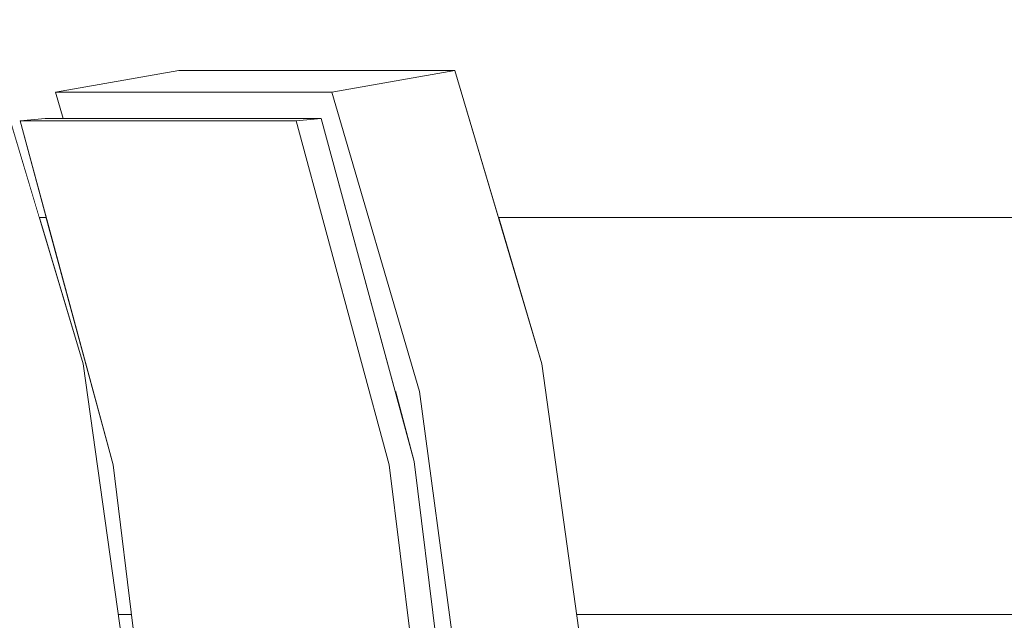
# Model space of a CAD drawing. Header units: millimetres. Extents: x -30280 to 309309, y -17460 to 4378.
# Tile 419 of 656: x 145211 to 145543, y -14158 to -13955. Entities that reach past the tile are written whole.
import ezdxf

# ---------------------------------------------------------------- set-up
doc = ezdxf.new("R2010")
doc.units = ezdxf.units.MM
doc.header["$MEASUREMENT"] = 0
doc.linetypes.add('Wipeout_Contour', pattern=[1000, 0, -1000])
doc.layers.add('P1_PLANTA PRIMERA_4_12_FAÇ_Façana', color=7, linetype='Continuous')
doc.layers.add('P1_PLANTA PRIMERA_4_Nuevo_09_EI_Mobiliari general', color=7, linetype='Continuous')
doc.layers.add('P1_PLANTA PRIMERA_4_12_FAÇ_Façana_Pluma_Nº__1', color=7, linetype='Continuous', lineweight=5)
doc.layers.add('P1_PLANTA PRIMERA_4_Nuevo_09_EI_Mobiliari general_Pluma_Nº__1', color=7, linetype='Continuous', lineweight=5)

msp = doc.modelspace()

# ---------------------------------------------------------------- wipeouts: each hides what was drawn before it
at = {"color": 254, "linetype": 'Wipeout_Contour', "lineweight": 0, "ltscale": 2917100.977958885}
msp.add_wipeout([(144607.62, -13922.05), (144607.62, -14022.05), (145109.2, -14022.05), (145100.25, -13989.46), (145108.84, -13988.59), (145115.05, -13988.59), (145112.43, -13979.75), (145154.55, -13972.48), (145202.76, -13972.48), (145217.68, -14022.05), (145220.08, -14022.05), (145211.25, -13989.46), (145219.72, -13988.59), (145225.84, -13988.59), (145223.26, -13979.75), (145264.79, -13972.48), (145357.95, -13972.48), (145372.66, -14022.05), (145612.3, -14022.05), (145612.3, -13922.05)], dxfattribs=at).dxf.layer = 'P1_PLANTA PRIMERA_4_12_FAÇ_Façana'

# ---------------------------------------------------------------- next in the draw order: wipeouts: each hides what was drawn before it
at = {"color": 254, "linetype": 'Wipeout_Contour', "lineweight": 0, "ltscale": 3355492.915229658}
msp.add_wipeout([(144607.62, -14822.05), (145125.83, -14822.05), (145136.54, -14792.11), (145189.22, -14769.05), (145380, -14769.05), (145380, -14622.05), (145389.46, -14622.05), (145389.46, -14522.05), (145362.97, -14522.05), (145362.97, -14482.05), (145191.12, -14482.05), (145185.19, -14480.84), (145179.53, -14478.44), (145174.32, -14474.94), (145169.7, -14470.44), (145165.83, -14465.08), (145162.82, -14459.02), (145160.76, -14452.44), (145160.11, -14448.05), (145162.12, -14346.62), (145132.12, -14105.5), (145109.2, -14022.05), (144607.62, -14022.05)], dxfattribs=at).dxf.layer = 'P1_PLANTA PRIMERA_4_12_FAÇ_Façana'

# ---------------------------------------------------------------- next in the draw order: wipeouts: each hides what was drawn before it
at = {"color": 254, "linetype": 'Wipeout_Contour', "lineweight": 0, "ltscale": 1313483.516740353}
msp.add_wipeout([(145217.68, -14022.05), (145232.55, -14071.44), (145261.64, -14278.36), (145259.86, -14413.43), (145244.66, -14416.05), (145270.89, -14416.05), (145272.26, -14346.62), (145242.67, -14105.5), (145220.08, -14022.05)], dxfattribs=at).dxf.layer = 'P1_PLANTA PRIMERA_4_12_FAÇ_Façana'
at = {"color": 254, "linetype": 'Wipeout_Contour', "lineweight": 0, "ltscale": 3655312.621850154}
msp.add_wipeout([(145612.3, -14022.05), (145372.66, -14022.05), (145387.32, -14071.44), (145416.01, -14278.36), (145414.25, -14413.43), (145399.27, -14416.05), (145520.12, -14416.05), (145520.12, -14383.3), (145540.12, -14383.3), (145540.12, -14378.3), (145520.12, -14378.3), (145520.12, -14252.11), (145495.12, -14252.11), (145495.12, -14240.11), (145520.12, -14240.11), (145520.12, -14202.05), (145540.12, -14202.05), (145540.12, -14197.05), (145505.12, -14197.05), (145505.12, -14172.05), (145612.3, -14172.05), (145612.3, -14170.15), (145610.29, -14170.06), (145609.98, -14167.08), (145612.01, -14166.82)], dxfattribs=at).dxf.layer = 'P1_PLANTA PRIMERA_4_12_FAÇ_Façana'

# ---------------------------------------------------------------- next in the draw order: wipeouts: each hides what was drawn before it
at = {"color": 254, "linetype": 'Wipeout_Contour', "lineweight": 0, "ltscale": 4378158.528303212}
msp.add_wipeout([(145157.04, -13988.59), (145148.46, -13989.46), (145180.33, -14105.5), (145210.33, -14346.62), (145208.31, -14448.05), (145208.97, -14452.44), (145211.03, -14459.02), (145214.04, -14465.08), (145217.91, -14470.44), (145222.52, -14474.94), (145227.74, -14478.44), (145233.4, -14480.84), (145239.33, -14482.05), (145300.85, -14482.05), (145295, -14480.84), (145289.42, -14478.44), (145284.28, -14474.94), (145281.36, -14472.05), (145240.08, -14472.05), (145235.63, -14471.14), (145231.39, -14469.34), (145227.48, -14466.72), (145224.02, -14463.35), (145221.11, -14459.32), (145218.85, -14454.78), (145217.31, -14449.85), (145216.82, -14446.55), (145217.92, -14390.92), (145218.66, -14343.72), (145188.86, -14104.39)], dxfattribs=at).dxf.layer = 'P1_PLANTA PRIMERA_4_Nuevo_09_EI_Mobiliari general'

# ---------------------------------------------------------------- next in the draw order: wipeouts: each hides what was drawn before it
at = {"color": 254, "linetype": 'Wipeout_Contour', "lineweight": 0, "ltscale": 729442.785736}
msp.add_wipeout([(145190.61, -14080.72), (145182.36, -14080.72), (145188.86, -14104.39), (145212.18, -14291.68), (145219.48, -14291.68)], dxfattribs=at).dxf.layer = 'P1_PLANTA PRIMERA_4_Nuevo_09_EI_Mobiliari general'

# ---------------------------------------------------------------- next in the draw order: wipeouts: each hides what was drawn before it
at = {"color": 254, "linetype": 'Wipeout_Contour', "lineweight": 0, "ltscale": 1167277.235866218}
msp.add_wipeout([(145259.86, -14413.43), (145261.64, -14278.36), (145232.55, -14071.44), (145202.76, -13972.48), (145160.63, -13979.75), (145190.61, -14080.72), (145219.48, -14291.68), (145217.45, -14420.75)], dxfattribs=at).dxf.layer = 'P1_PLANTA PRIMERA_4_Nuevo_09_EI_Mobiliari general'

# ---------------------------------------------------------------- next in the draw order: wipeouts: each hides what was drawn before it
at = {"color": 254, "linetype": 'Wipeout_Contour', "lineweight": 0, "ltscale": 583995.345095}
msp.add_wipeout([(145335.83, -14105.5), (145242.67, -14105.5), (145272.26, -14346.62), (145365.42, -14346.62)], dxfattribs=at).dxf.layer = 'P1_PLANTA PRIMERA_4_Nuevo_09_EI_Mobiliari general'

# ---------------------------------------------------------------- next in the draw order: linework, layer by layer
at = {"layer": 'P1_PLANTA PRIMERA_4_Nuevo_09_EI_Mobiliari general_Pluma_Nº__1', "color": 7, "linetype": 'Continuous', "lineweight": 5}
msp.add_line((145248.87, -14156.01), (145244.44, -14156.01), dxfattribs=at)

# ---------------------------------------------------------------- next in the draw order: wipeouts: each hides what was drawn before it
at = {"color": 254, "linetype": 'Wipeout_Contour', "lineweight": 0, "ltscale": 583804.58194}
msp.add_wipeout([(145211.25, -13989.46), (145242.67, -14105.5), (145335.83, -14105.5), (145304.41, -13989.46)], dxfattribs=at).dxf.layer = 'P1_PLANTA PRIMERA_4_Nuevo_09_EI_Mobiliari general'

# ---------------------------------------------------------------- next in the draw order: linework, layer by layer
at = {"layer": 'P1_PLANTA PRIMERA_4_12_FAÇ_Façana_Pluma_Nº__1', "color": 7, "linetype": 'Continuous', "lineweight": 5}
msp.add_line((145217.68, -14022.05), (145220.08, -14022.05), dxfattribs=at)
at = {"layer": 'P1_PLANTA PRIMERA_4_Nuevo_09_EI_Mobiliari general_Pluma_Nº__1', "color": 7, "linetype": 'Continuous', "lineweight": 5}
msp.add_line((145272.26, -14346.62), (145242.67, -14105.5), dxfattribs=at)

# ---------------------------------------------------------------- next in the draw order: wipeouts: each hides what was drawn before it
at = {"color": 254, "linetype": 'Wipeout_Contour', "lineweight": 0, "ltscale": 583736.380488}
msp.add_wipeout([(145219.72, -13988.59), (145211.25, -13989.46), (145304.41, -13989.46), (145312.88, -13988.59)], dxfattribs=at).dxf.layer = 'P1_PLANTA PRIMERA_4_Nuevo_09_EI_Mobiliari general'

# ---------------------------------------------------------------- next in the draw order: linework, layer by layer
at = {"layer": 'P1_PLANTA PRIMERA_4_Nuevo_09_EI_Mobiliari general_Pluma_Nº__1', "color": 7, "linetype": 'Continuous', "lineweight": 5}
msp.add_line((145211.25, -13989.46), (145219.72, -13988.59), dxfattribs=at)

# ---------------------------------------------------------------- next in the draw order: wipeouts: each hides what was drawn before it
at = {"color": 254, "linetype": 'Wipeout_Contour', "lineweight": 0, "ltscale": 4382707.237598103}
msp.add_wipeout([(145304.41, -13989.46), (145335.83, -14105.5), (145365.42, -14346.62), (145363.43, -14448.05), (145364.07, -14452.44), (145366.11, -14459.02), (145369.07, -14465.08), (145372.89, -14470.44), (145377.44, -14474.94), (145382.58, -14478.44), (145388.16, -14480.84), (145394.01, -14482.05), (145520.12, -14482.05), (145520.12, -14472.05), (145394.75, -14472.05), (145390.36, -14471.14), (145386.18, -14469.34), (145382.32, -14466.72), (145378.91, -14463.35), (145376.05, -14459.32), (145373.82, -14454.78), (145372.3, -14449.85), (145371.81, -14446.55), (145372.08, -14432.75), (145371.55, -14424.65), (145372.26, -14423.63), (145372.9, -14390.92), (145373.63, -14343.72), (145344.25, -14104.39), (145312.88, -13988.59)], dxfattribs=at).dxf.layer = 'P1_PLANTA PRIMERA_4_Nuevo_09_EI_Mobiliari general'

# ---------------------------------------------------------------- next in the draw order: wipeouts: each hides what was drawn before it
at = {"color": 254, "linetype": 'Wipeout_Contour', "lineweight": 0, "ltscale": 730215.370233}
msp.add_wipeout([(145337.84, -14080.72), (145344.25, -14104.39), (145367.24, -14291.68), (145374.44, -14291.68), (145345.97, -14080.72)], dxfattribs=at).dxf.layer = 'P1_PLANTA PRIMERA_4_Nuevo_09_EI_Mobiliari general'

# ---------------------------------------------------------------- next in the draw order: wipeouts: each hides what was drawn before it
at = {"color": 254, "linetype": 'Wipeout_Contour', "lineweight": 0, "ltscale": 875808.764997}
msp.add_wipeout([(145223.26, -13979.75), (145225.84, -13988.59), (145312.88, -13988.59), (145337.84, -14080.72), (145345.97, -14080.72), (145316.42, -13979.75)], dxfattribs=at).dxf.layer = 'P1_PLANTA PRIMERA_4_Nuevo_09_EI_Mobiliari general'

# ---------------------------------------------------------------- next in the draw order: linework, layer by layer
at = {"layer": 'P1_PLANTA PRIMERA_4_Nuevo_09_EI_Mobiliari general_Pluma_Nº__1', "color": 7, "linetype": 'Continuous', "lineweight": 5}
for p, q in [((145242.67, -14105.5), (145211.25, -13989.46)), ((145304.41, -13989.46), (145211.25, -13989.46)), ((145312.88, -13988.59), (145219.72, -13988.59)), ((145304.41, -13989.46), (145312.88, -13988.59)), ((145232.55, -14071.44), (145261.64, -14278.36))]:
    msp.add_line(p, q, dxfattribs=at)

# ---------------------------------------------------------------- next in the draw order: wipeouts: each hides what was drawn before it
at = {"color": 254, "linetype": 'Wipeout_Contour', "lineweight": 0, "ltscale": 583845.075178}
msp.add_wipeout([(145264.79, -13972.48), (145223.26, -13979.75), (145316.42, -13979.75), (145357.95, -13972.48)], dxfattribs=at).dxf.layer = 'P1_PLANTA PRIMERA_4_Nuevo_09_EI_Mobiliari general'

# ---------------------------------------------------------------- next in the draw order: linework, layer by layer
at = {"layer": 'P1_PLANTA PRIMERA_4_Nuevo_09_EI_Mobiliari general_Pluma_Nº__1', "color": 7, "linetype": 'Continuous', "lineweight": 5}
for p, q in [((145202.76, -13972.48), (145232.55, -14071.44)), ((145223.26, -13979.75), (145264.79, -13972.48)), ((145225.84, -13988.59), (145223.26, -13979.75))]:
    msp.add_line(p, q, dxfattribs=at)

# ---------------------------------------------------------------- next in the draw order: wipeouts: each hides what was drawn before it
at = {"color": 254, "linetype": 'Wipeout_Contour', "lineweight": 0, "ltscale": 1168511.189484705}
msp.add_wipeout([(145414.25, -14413.43), (145416.01, -14278.36), (145387.32, -14071.44), (145357.95, -13972.48), (145316.42, -13979.75), (145345.97, -14080.72), (145374.44, -14291.68), (145372.43, -14420.75)], dxfattribs=at).dxf.layer = 'P1_PLANTA PRIMERA_4_Nuevo_09_EI_Mobiliari general'

# ---------------------------------------------------------------- next in the draw order: linework, layer by layer
at = {"layer": 'P1_PLANTA PRIMERA_4_12_FAÇ_Façana_Pluma_Nº__1', "color": 7, "linetype": 'Continuous', "lineweight": 5}
msp.add_line((145372.66, -14022.05), (145612.3, -14022.05), dxfattribs=at)
at = {"layer": 'P1_PLANTA PRIMERA_4_Nuevo_09_EI_Mobiliari general_Pluma_Nº__1', "color": 7, "linetype": 'Continuous', "lineweight": 5}
for p, q in [((145357.95, -13972.48), (145264.79, -13972.48)), ((145316.42, -13979.75), (145357.95, -13972.48)), ((145357.95, -13972.48), (145387.32, -14071.44)), ((145316.42, -13979.75), (145223.26, -13979.75)), ((145345.97, -14080.72), (145316.42, -13979.75)), ((145335.83, -14105.5), (145304.41, -13989.46)), ((145312.88, -13988.59), (145344.25, -14104.39)), ((145387.32, -14071.44), (145416.01, -14278.36)), ((145374.44, -14291.68), (145345.97, -14080.72)), ((145365.42, -14346.62), (145335.83, -14105.5)), ((145344.25, -14104.39), (145373.63, -14343.72)), ((145549.8, -14156.01), (145399.05, -14156.01))]:
    msp.add_line(p, q, dxfattribs=at)

doc.saveas('drawing.dxf')
